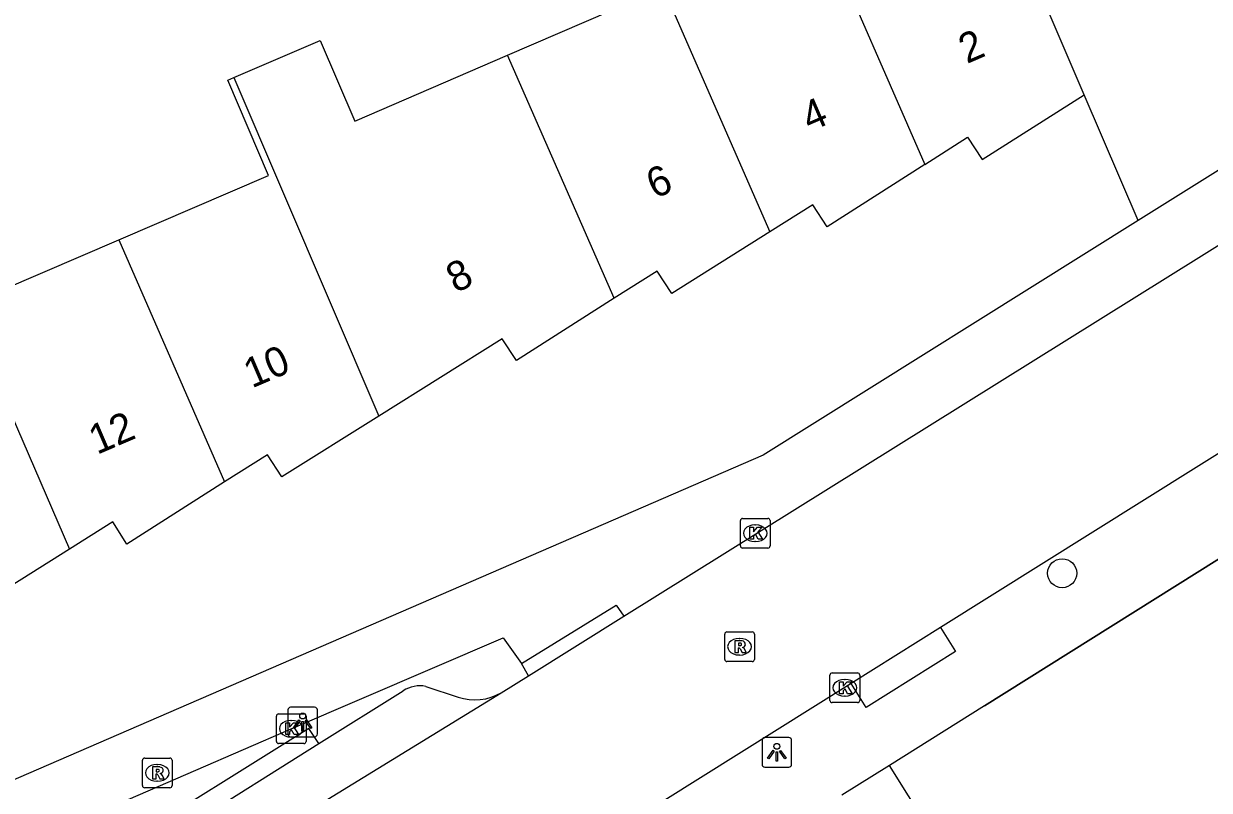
# Model space of a CAD drawing. Extents: x 159353 to 160616, y 385893 to 387321.
# Drawn here: x 159682.19 to 159722.15, y 386188.38 to 386214.23 of the extents above; entities that cross this region are included whole.
import ezdxf

# ---------------------------------------------------------------- set-up
doc = ezdxf.new("R2010")
doc.units = 0
for name, color, linetype in [('IMGEO_Boom', 7, 'Continuous'), ('IMGEO_Groenvoorziening', 7, 'Continuous'), ('IMGEO_Kolk', 7, 'Continuous'), ('IMGEO_Lichtpunt', 7, 'Continuous'), ('IMGEO_Muur', 7, 'Continuous'), ('IMGEO_Pand', 7, 'Continuous'), ('IMGEO_Pand_nummerreeks', 7, 'Continuous'), ('IMGEO_Parkeervlak_open', 7, 'Continuous'), ('IMGEO_Rijbaan_lokaal_open', 7, 'Continuous'), ('IMGEO_Rioolput', 7, 'Continuous'), ('IMGEO_Voetpad_open', 7, 'Continuous')]:
    doc.layers.add(name, color=color, linetype=linetype)

msp = doc.modelspace()

# ---------------------------------------------------------------- linework, layer by layer
at = {"layer": 'IMGEO_Boom'}
msp.add_circle((159717.188, 386195.701), 0.489, dxfattribs=at)
at = {"layer": 'IMGEO_Groenvoorziening'}
msp.add_lwpolyline([(159719.747, 386207.6), (159717.924, 386211.833)], dxfattribs=at)
at = {"layer": 'IMGEO_Kolk'}
for p, q in [((159706.344, 386196.624), (159706.344, 386197.476)), ((159706.419, 386197.55), (159707.271, 386197.55)), ((159706.832, 386197.33), (159706.857, 386197.33)), ((159707.345, 386197.476), (159707.345, 386196.624)), ((159707.271, 386196.55), (159706.419, 386196.55)), ((159706.855, 386196.77), (159706.83, 386196.77)), ((159709.362, 386191.414), (159709.362, 386192.266)), ((159709.437, 386192.34), (159710.289, 386192.34)), ((159709.85, 386192.12), (159709.875, 386192.12)), ((159710.363, 386192.266), (159710.363, 386191.414)), ((159710.289, 386191.34), (159709.437, 386191.34)), ((159709.873, 386191.56), (159709.848, 386191.56)), ((159690.78, 386190.959), (159691.632, 386190.959)), ((159690.705, 386190.033), (159690.705, 386190.885)), ((159691.193, 386190.739), (159691.218, 386190.739)), ((159691.706, 386190.885), (159691.706, 386190.033)), ((159691.216, 386190.179), (159691.191, 386190.179)), ((159691.632, 386189.959), (159690.78, 386189.959))]:
    msp.add_line(p, q, dxfattribs=at)
for points in [[(159706.344, 386196.624), (159706.344, 386197.476)], [(159706.419, 386197.55), (159707.271, 386197.55)], [(159707.345, 386197.476), (159707.345, 386196.624)], [(159706.665, 386197.25), (159706.788, 386197.25), (159706.788, 386197.099), (159706.918, 386197.25), (159707.082, 386197.25), (159706.936, 386197.099), (159707.089, 386196.85), (159706.937, 386196.85), (159706.852, 386197.014), (159706.788, 386196.947), (159706.788, 386196.85), (159706.665, 386196.85), (159706.665, 386197.25)], [(159707.271, 386196.55), (159706.419, 386196.55)], [(159709.362, 386191.414), (159709.362, 386192.266)], [(159709.437, 386192.34), (159710.289, 386192.34)], [(159710.363, 386192.266), (159710.363, 386191.414)], [(159709.683, 386192.04), (159709.806, 386192.04), (159709.806, 386191.889), (159709.936, 386192.04), (159710.1, 386192.04), (159709.954, 386191.889), (159710.107, 386191.64), (159709.955, 386191.64), (159709.87, 386191.804), (159709.806, 386191.737), (159709.806, 386191.64), (159709.683, 386191.64), (159709.683, 386192.04)], [(159710.289, 386191.34), (159709.437, 386191.34)], [(159690.78, 386190.959), (159691.632, 386190.959)], [(159690.705, 386190.033), (159690.705, 386190.885)], [(159691.026, 386190.659), (159691.149, 386190.659), (159691.149, 386190.508), (159691.279, 386190.659), (159691.443, 386190.659), (159691.297, 386190.508), (159691.45, 386190.259), (159691.298, 386190.259), (159691.213, 386190.423), (159691.149, 386190.356), (159691.149, 386190.259), (159691.026, 386190.259), (159691.026, 386190.659)], [(159691.706, 386190.885), (159691.706, 386190.033)], [(159691.632, 386189.959), (159690.78, 386189.959)]]:
    msp.add_lwpolyline(points, dxfattribs=at)
for centre, start, end in [((159706.421, 386197.474), 91.552, 178.448), ((159706.421, 386197.474), 91.552, 178.448), ((159707.269, 386197.474), 1.552, 88.448), ((159707.269, 386197.474), 1.552, 88.448), ((159706.421, 386196.626), 181.552, 268.448), ((159706.421, 386196.626), 181.552, 268.448), ((159707.269, 386196.626), 271.552, 358.448), ((159707.269, 386196.626), 271.552, 358.448), ((159709.439, 386192.264), 91.552, 178.448), ((159709.439, 386192.264), 91.552, 178.448), ((159710.287, 386192.264), 1.552, 88.448), ((159710.287, 386192.264), 1.552, 88.448), ((159709.439, 386191.416), 181.552, 268.448), ((159709.439, 386191.416), 181.552, 268.448), ((159710.287, 386191.416), 271.552, 358.448), ((159710.287, 386191.416), 271.552, 358.448), ((159690.782, 386190.883), 91.552, 178.448), ((159690.782, 386190.883), 91.552, 178.448), ((159691.63, 386190.883), 1.552, 88.448), ((159691.63, 386190.883), 1.552, 88.448), ((159690.782, 386190.035), 181.552, 268.448), ((159690.782, 386190.035), 181.552, 268.448), ((159691.63, 386190.035), 271.552, 358.448), ((159691.63, 386190.035), 271.552, 358.448)]:
    msp.add_arc(centre, 0.0765, start, end, dxfattribs=at)
for centre, major_axis, ratio, start_param, end_param in [((159706.831, 386197.05), (-0.387, 0.002), 0.722429, 4.712389, 7.853982), ((159706.856, 386197.05), (-0.39, 0.002), 0.717154, 1.570796, 4.712389), ((159709.849, 386191.84), (-0.387, 0.002), 0.722429, 4.712389, 7.853982), ((159709.874, 386191.84), (-0.39, 0.002), 0.717154, 1.570796, 4.712389), ((159691.192, 386190.459), (-0.387, 0.002), 0.722429, 4.712389, 7.853982), ((159691.217, 386190.459), (-0.39, 0.002), 0.717154, 1.570796, 4.712389)]:
    msp.add_ellipse(centre, major_axis=major_axis, ratio=ratio, start_param=start_param, end_param=end_param, dxfattribs=at)
at = {"layer": 'IMGEO_Lichtpunt'}
for p, q in [((159691.091, 386191.09), (159691.091, 386190.283)), ((159691.091, 386191.09), (159691.091, 386190.283)), ((159691.993, 386191.185), (159691.185, 386191.185)), ((159691.993, 386191.185), (159691.185, 386191.185)), ((159692.087, 386190.283), (159692.087, 386191.09)), ((159692.087, 386190.283), (159692.087, 386191.09)), ((159691.185, 386190.189), (159691.993, 386190.189)), ((159691.185, 386190.189), (159691.993, 386190.189)), ((159707.974, 386190.161), (159707.166, 386190.161)), ((159707.974, 386190.161), (159707.166, 386190.161)), ((159707.072, 386190.066), (159707.072, 386189.259)), ((159707.072, 386190.066), (159707.072, 386189.259)), ((159708.068, 386189.259), (159708.068, 386190.066)), ((159708.068, 386189.259), (159708.068, 386190.066)), ((159707.166, 386189.165), (159707.974, 386189.165)), ((159707.166, 386189.165), (159707.974, 386189.165))]:
    msp.add_line(p, q, dxfattribs=at)
for points in [[(159691.465, 386190.754), (159691.504, 386190.726), (159691.316, 386190.464), (159691.278, 386190.491), (159691.465, 386190.754)], [(159691.567, 386190.706), (159691.614, 386190.706), (159691.614, 386190.384), (159691.567, 386190.384), (159691.567, 386190.706)], [(159691.677, 386190.726), (159691.715, 386190.753), (159691.902, 386190.491), (159691.863, 386190.463), (159691.677, 386190.726)], [(159707.446, 386189.73), (159707.485, 386189.702), (159707.297, 386189.44), (159707.259, 386189.467), (159707.446, 386189.73)], [(159707.658, 386189.702), (159707.696, 386189.729), (159707.883, 386189.467), (159707.844, 386189.439), (159707.658, 386189.702)], [(159707.548, 386189.682), (159707.595, 386189.682), (159707.595, 386189.36), (159707.548, 386189.36), (159707.548, 386189.682)]]:
    msp.add_lwpolyline(points, dxfattribs=at)
for centre in [(159691.59, 386190.888), (159707.571, 386189.864)]:
    msp.add_circle(centre, 0.0994, dxfattribs=at)
for centre, start, end in [((159691.185, 386191.09), 90, 180), ((159691.185, 386191.09), 90, 180), ((159691.993, 386191.09), 0, 90), ((159691.993, 386191.09), 0, 90), ((159691.185, 386190.283), 180, 270), ((159691.185, 386190.283), 180, 270), ((159691.993, 386190.283), 270, 0), ((159691.993, 386190.283), 270, 360), ((159707.166, 386190.066), 90, 180), ((159707.166, 386190.066), 90, 180), ((159707.974, 386190.066), 0, 90), ((159707.974, 386190.066), 0, 90), ((159707.166, 386189.259), 180, 270), ((159707.166, 386189.259), 180, 270), ((159707.974, 386189.259), 270, 0), ((159707.974, 386189.259), 270, 360)]:
    msp.add_arc(centre, 0.0946, start, end, dxfattribs=at)
at = {"layer": 'IMGEO_Muur'}
msp.add_lwpolyline([(159714.574, 386191.233), (159731.071, 386201.577)], dxfattribs=at)
at = {"layer": 'IMGEO_Pand'}
for points in [[(159717.924, 386211.833), (159714.409, 386220.049), (159713.251, 386222.755)], [(159708.975, 386217.699), (159712.554, 386209.482)], [(159698.496, 386213.168), (159703.745, 386215.438)], [(159703.745, 386215.438), (159707.331, 386207.208)], [(159689.273, 386212.418), (159692.181, 386213.666), (159693.35, 386210.943), (159698.496, 386213.168)], [(159702.093, 386204.971), (159698.496, 386213.168)], [(159685.389, 386206.948), (159690.441, 386209.118), (159689.063, 386212.328), (159689.273, 386212.418)], [(159689.273, 386212.418), (159694.157, 386201.003)], [(159712.554, 386209.482), (159713.992, 386210.401), (159714.493, 386209.649), (159717.924, 386211.833)], [(159712.554, 386209.482), (159709.265, 386207.382), (159708.78, 386208.12), (159707.331, 386207.208)], [(159680.181, 386204.712), (159685.389, 386206.948)], [(159685.389, 386206.948), (159688.96, 386198.778)], [(159707.331, 386207.208), (159704.033, 386205.132), (159703.537, 386205.889), (159702.093, 386204.971)], [(159702.093, 386204.971), (159698.798, 386202.875), (159698.309, 386203.607), (159694.157, 386201.003)], [(159680.181, 386204.712), (159683.735, 386196.518)], [(159694.157, 386201.003), (159690.886, 386198.951), (159690.401, 386199.693), (159688.96, 386198.778)], [(159688.96, 386198.778), (159685.662, 386196.684), (159685.192, 386197.433), (159683.735, 386196.518)], [(159683.735, 386196.518), (159680.421, 386194.436), (159679.937, 386195.184), (159675.805, 386192.573)]]:
    msp.add_lwpolyline(points, dxfattribs=at)
at = {"layer": 'IMGEO_Parkeervlak_open'}
for points in [[(159692.137, 386189.957), (159694.982, 386191.739)], [(159695.739, 386191.884), (159696.832, 386191.524)]]:
    msp.add_lwpolyline(points, dxfattribs=at)
for centre, radius, start, end in [((159695.54, 386190.875), 1.029, 78.842, 122.8449), ((159697.395, 386193.219), 1.786, 251.6323, 299.8514)]:
    msp.add_arc(centre, radius, start, end, dxfattribs=at)
at = {"layer": 'IMGEO_Rijbaan_lokaal_open'}
for points in [[(159702.417, 386194.251), (159725.377, 386208.588)], [(159728.58, 386203.569), (159713.085, 386193.866)], [(159699.204, 386192.245), (159702.417, 386194.251)], [(159713.085, 386193.866), (159710.076, 386191.982)], [(159698.284, 386191.67), (159699.204, 386192.245)], [(159710.076, 386191.982), (159690.037, 386179.433)], [(159686.801, 386184.624), (159698.284, 386191.67)]]:
    msp.add_lwpolyline(points, dxfattribs=at)
at = {"layer": 'IMGEO_Rioolput'}
for p, q in [((159705.888, 386193.724), (159706.74, 386193.724)), ((159705.813, 386192.798), (159705.813, 386193.65)), ((159706.301, 386193.504), (159706.326, 386193.504)), ((159706.814, 386193.65), (159706.814, 386192.798)), ((159706.324, 386192.944), (159706.299, 386192.944)), ((159706.74, 386192.724), (159705.888, 386192.724)), ((159686.19, 386188.544), (159686.19, 386189.396)), ((159686.265, 386189.47), (159687.117, 386189.47)), ((159687.191, 386189.396), (159687.191, 386188.544)), ((159686.678, 386189.25), (159686.703, 386189.25)), ((159686.701, 386188.69), (159686.676, 386188.69)), ((159687.117, 386188.47), (159686.265, 386188.47))]:
    msp.add_line(p, q, dxfattribs=at)
for points in [[(159705.888, 386193.724), (159706.74, 386193.724)], [(159705.813, 386192.798), (159705.813, 386193.65)], [(159706.402, 386193.422), (159706.15, 386193.424), (159706.15, 386193.024)], [(159706.328, 386193.343), (159706.274, 386193.343), (159706.274, 386193.262)], [(159706.814, 386193.65), (159706.814, 386192.798)], [(159706.15, 386193.024), (159706.274, 386193.024), (159706.274, 386193.186), (159706.285, 386193.186)], [(159706.274, 386193.262), (159706.326, 386193.262)], [(159706.332, 386193.157), (159706.403, 386193.024), (159706.543, 386193.024), (159706.478, 386193.15)], [(159706.74, 386192.724), (159705.888, 386192.724)], [(159686.19, 386188.544), (159686.19, 386189.396)], [(159686.265, 386189.47), (159687.117, 386189.47)], [(159687.191, 386189.396), (159687.191, 386188.544)], [(159686.779, 386189.168), (159686.527, 386189.17), (159686.527, 386188.77)], [(159686.527, 386188.77), (159686.651, 386188.77), (159686.651, 386188.932), (159686.662, 386188.932)], [(159686.705, 386189.089), (159686.651, 386189.089), (159686.651, 386189.008)], [(159686.651, 386189.008), (159686.703, 386189.008)], [(159686.709, 386188.903), (159686.78, 386188.77), (159686.92, 386188.77), (159686.855, 386188.896)], [(159687.117, 386188.47), (159686.265, 386188.47)]]:
    msp.add_lwpolyline(points, dxfattribs=at)
for centre, radius, start, end in [((159705.89, 386193.648), 0.0765, 91.552, 178.448), ((159705.89, 386193.648), 0.0765, 91.552, 178.448), ((159706.738, 386193.648), 0.0765, 1.552, 88.448), ((159706.738, 386193.648), 0.0765, 1.552, 88.448), ((159706.334, 386193.247), 0.0964, 77.0061, 93.1865), ((159706.348, 386193.304), 0.0378, 276.6634, 79.6772), ((159706.401, 386193.312), 0.109, 350.3612, 89.416), ((159706.284, 386193.133), 0.0533, 26.0293, 88.6989), ((159706.31, 386193.451), 0.19, 274.7715, 282.9687), ((159706.399, 386193.312), 0.112, 277.5842, 350.9817), ((159706.383, 386193.097), 0.108, 29.5134, 73.7905), ((159705.89, 386192.8), 0.0765, 181.552, 268.448), ((159705.89, 386192.8), 0.0765, 181.552, 268.448), ((159706.738, 386192.8), 0.0765, 271.552, 358.448), ((159706.738, 386192.8), 0.0765, 271.552, 358.448), ((159686.267, 386189.394), 0.0765, 91.552, 178.448), ((159686.267, 386189.394), 0.0765, 91.552, 178.448), ((159687.115, 386189.394), 0.0765, 1.552, 88.448), ((159687.115, 386189.394), 0.0765, 1.552, 88.448), ((159686.661, 386188.879), 0.0533, 26.0293, 88.6989), ((159686.687, 386189.197), 0.19, 274.7715, 282.9687), ((159686.711, 386188.993), 0.0964, 77.0061, 93.1865), ((159686.725, 386189.05), 0.0378, 276.6634, 79.6772), ((159686.778, 386189.058), 0.109, 350.3612, 89.416), ((159686.776, 386189.058), 0.112, 277.5842, 350.9817), ((159686.76, 386188.843), 0.108, 29.5134, 73.7905), ((159686.267, 386188.546), 0.0765, 181.552, 268.448), ((159686.267, 386188.546), 0.0765, 181.552, 268.448), ((159687.115, 386188.546), 0.0765, 271.552, 358.448), ((159687.115, 386188.546), 0.0765, 271.552, 358.448)]:
    msp.add_arc(centre, radius, start, end, dxfattribs=at)
for centre, major_axis, ratio, start_param, end_param in [((159706.3, 386193.224), (-0.387, 0.002), 0.722429, 4.712389, 7.853982), ((159706.325, 386193.224), (-0.39, 0.002), 0.717154, 1.570796, 4.712389), ((159686.677, 386188.97), (-0.387, 0.002), 0.722429, 4.712389, 7.853982), ((159686.702, 386188.97), (-0.39, 0.002), 0.717154, 1.570796, 4.712389)]:
    msp.add_ellipse(centre, major_axis=major_axis, ratio=ratio, start_param=start_param, end_param=end_param, dxfattribs=at)
at = {"layer": 'IMGEO_Voetpad_open'}
for points in [[(159724.116, 386218.496), (159725.41, 386216.427), (159725.528, 386216.247), (159725.715, 386215.91), (159725.871, 386215.558), (159725.996, 386215.194), (159726.087, 386214.82), (159726.145, 386214.439), (159726.168, 386214.054), (159726.157, 386213.669), (159726.112, 386213.287), (159726.033, 386212.91), (159725.92, 386212.541), (159725.775, 386212.185), (159725.598, 386211.842), (159725.392, 386211.517), (159725.157, 386211.212), (159724.896, 386210.928), (159724.611, 386210.669), (159724.304, 386210.437), (159723.977, 386210.233), (159719.747, 386207.6)], [(159719.747, 386207.6), (159707.116, 386199.677), (159669.117, 386183.212), (159617.444, 386160.891)], [(159733.614, 386203.294), (159731.071, 386201.577), (159714.574, 386191.233), (159711.363, 386189.221)], [(159698.969, 386192.653), (159702.158, 386194.63), (159702.417, 386194.251)], [(159713.085, 386193.866), (159713.589, 386193.057), (159710.577, 386191.178), (159710.076, 386191.982)], [(159692.137, 386189.957), (159691.793, 386190.467), (159685.357, 386186.443), (159684.781, 386187.668), (159691.207, 386190.458), (159698.352, 386193.525), (159698.969, 386192.653)], [(159699.204, 386192.245), (159698.969, 386192.653)], [(159683.351, 386184.43), (159692.137, 386189.957)], [(159711.363, 386189.221), (159709.758, 386188.216)], [(159716.018, 386181.79), (159711.363, 386189.221)]]:
    msp.add_lwpolyline(points, dxfattribs=at)

# ---------------------------------------------------------------- texts
at = {"layer": 'IMGEO_Pand_nummerreeks'}
for s, rotation, p in [('2', 23.4741, (159713.976, 386212.868)), ('4', 23.3538, (159708.681, 386210.573)), ('6', 23.3538, (159703.451, 386208.315)), ('8', 26.5304, (159696.751, 386205.134)), ('10', 23.2231, (159689.877, 386201.928)), ('12', 23.2231, (159684.657, 386199.689))]:
    msp.add_text(s, height=1, rotation=rotation, dxfattribs=at).set_placement(p)

doc.saveas('drawing.dxf')
